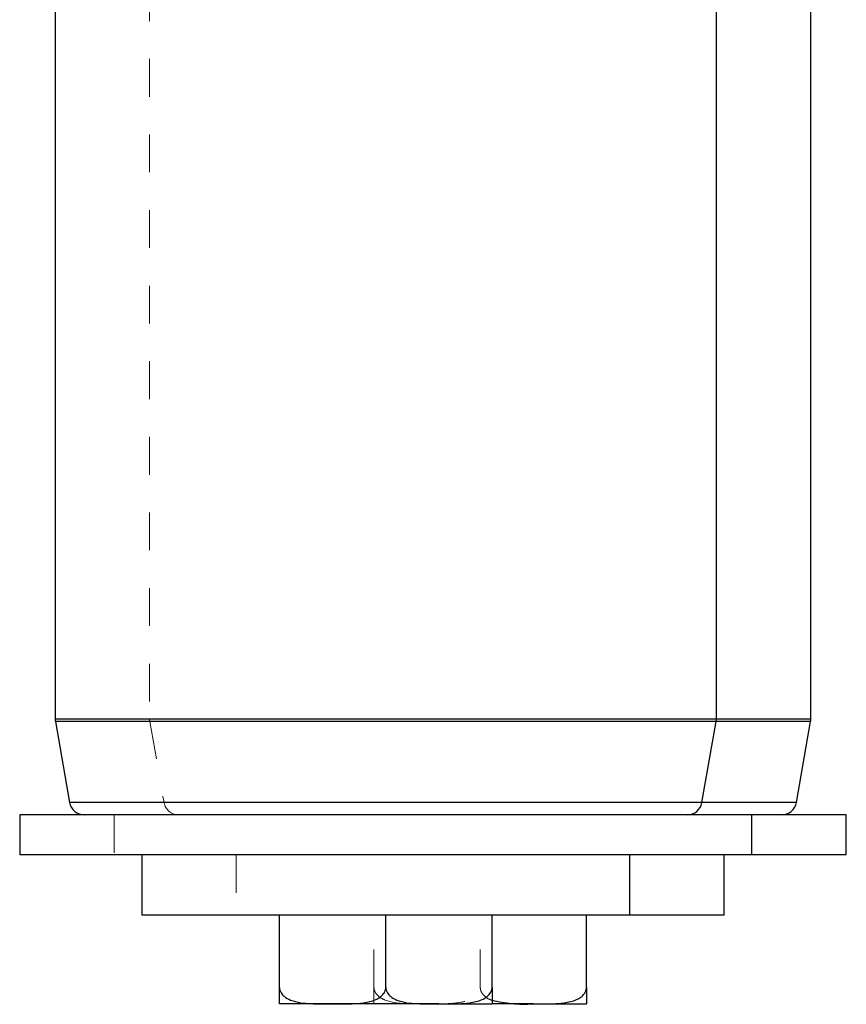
# Model space of a CAD drawing. Header units: inches. Extents: x 220 to 877, y 4 to 174.
# Tile 547 of 656: x 582.34 to 584.53, y 131.03 to 133.63. Entities that reach past the tile are written whole.
import ezdxf

# ---------------------------------------------------------------- set-up
doc = ezdxf.new("R2010")
doc.units = ezdxf.units.IN
doc.header["$LTSCALE"] = 0.5
doc.header["$MEASUREMENT"] = 0
doc.linetypes.add('HIDDEN', pattern=[0.225, 0.15, -0.075])
doc.layers.add('DST-M-S', color=53, linetype='Continuous')

msp = doc.modelspace()

# ---------------------------------------------------------------- linework, layer by layer
at = {"layer": 'DST-M-S', "linetype": 'HIDDEN', "lineweight": 18}
for p, q in [((582.68248, 136.52917), (582.68248, 131.78261)), ((582.43248, 131.78261), (583.30748, 131.78261)), ((582.43307, 131.77577), (583.30748, 131.77577)), ((582.68307, 131.77577), (582.72082, 131.5617)), ((584.18248, 131.78261), (582.6842, 131.78261)), ((584.18188, 131.77577), (582.6848, 131.77577)), ((583.30748, 131.78261), (584.18248, 131.78261)), ((583.30748, 131.77577), (584.18188, 131.77577)), ((583.55748, 131.78261), (584.43248, 131.78261)), ((583.55748, 131.77577), (584.43188, 131.77577)), ((582.47082, 131.5617), (583.30748, 131.5617)), ((584.14413, 131.5617), (582.72082, 131.5617)), ((583.30748, 131.5617), (584.14413, 131.5617)), ((583.55748, 131.5617), (584.39413, 131.5617)), ((582.58873, 131.52917), (582.58873, 131.42317)), ((582.91164, 131.42317), (582.91164, 131.26417)), ((583.27623, 131.07268), (583.27623, 131.26417)), ((583.55748, 131.07268), (583.55748, 131.26417))]:
    msp.add_line(p, q, dxfattribs=at)
at = {"layer": 'DST-M-S', "linetype": 'Continuous', "lineweight": 25}
for p, q in [((582.43248, 136.08467), (582.43248, 131.78261)), ((584.18248, 131.78261), (584.18248, 136.08467)), ((584.43248, 131.78261), (584.43248, 136.08467)), ((584.18248, 131.78261), (582.43248, 131.78261)), ((582.43307, 131.77577), (582.47082, 131.5617)), ((584.18188, 131.77577), (582.43307, 131.77577)), ((584.14413, 131.5617), (584.18188, 131.77577)), ((584.43188, 131.77577), (584.18188, 131.77577)), ((584.43248, 131.78261), (584.18248, 131.78261)), ((584.39413, 131.5617), (584.43188, 131.77577)), ((584.14413, 131.5617), (582.47082, 131.5617)), ((584.39413, 131.5617), (584.14413, 131.5617)), ((582.33873, 131.52917), (582.33873, 131.42317)), ((584.27623, 131.52917), (582.33873, 131.52917)), ((584.27623, 131.42317), (584.27623, 131.52917)), ((584.52623, 131.52917), (584.27623, 131.52917)), ((584.52623, 131.42317), (584.52623, 131.52917)), ((584.27623, 131.42317), (582.33873, 131.42317)), ((582.66164, 131.42317), (582.66164, 131.26417)), ((583.95331, 131.26417), (583.95331, 131.42317)), ((584.20331, 131.26417), (584.20331, 131.42317)), ((584.52623, 131.42317), (584.27623, 131.42317)), ((583.95331, 131.26417), (582.66164, 131.26417)), ((583.02623, 131.07268), (583.02623, 131.26417)), ((583.30748, 131.07268), (583.30748, 131.26417)), ((583.58873, 131.07268), (583.58873, 131.26417)), ((583.83873, 131.07268), (583.83873, 131.26417)), ((584.20331, 131.26417), (583.95331, 131.26417)), ((583.16685, 131.02917), (583.02623, 131.02917)), ((583.4481, 131.02917), (583.16685, 131.02917)), ((583.4481, 131.02917), (583.58873, 131.02917)), ((583.6981, 131.02917), (583.58872, 131.02917)), ((583.6981, 131.02917), (583.83873, 131.02917))]:
    msp.add_line(p, q, dxfattribs=at)
for centre, start, end in [((582.47185, 131.78261), 180, 190), ((584.14311, 131.78261), 350, 0), ((584.39311, 131.78261), 350, 0), ((582.50959, 131.56854), 190, 270), ((584.10536, 131.56854), 270, 350), ((584.35536, 131.56854), 270, 350)]:
    msp.add_arc(centre, 0.03937, start, end, dxfattribs=at)
at = {"layer": 'DST-M-S', "linetype": 'HIDDEN', "lineweight": 18}
for centre, start, end in [((582.72185, 131.78261), 180, 190), ((582.75959, 131.56854), 190, 270)]:
    msp.add_arc(centre, 0.03937, start, end, dxfattribs=at)
at = {"layer": 'DST-M-S', "linetype": 'Continuous', "lineweight": 25}
for points, knots in [([(583.02623, 131.07268), (583.02646, 131.07009), (583.02694, 131.06493), (583.03108, 131.05658), (583.04017, 131.04671), (583.06628, 131.03298), (583.11052, 131.0289), (583.14772, 131.02908), (583.16685, 131.02917)], [0, 0, 0, 0, 0.0430259, 0.0858923, 0.1570897, 0.2806305, 0.6300262, 1, 1, 1, 1]), ([(583.02623, 131.02917), (583.02623, 131.02879), (583.02623, 131.02822), (583.02623, 131.03592), (583.02623, 131.04717), (583.02623, 131.0572), (583.02623, 131.06537), (583.02623, 131.07081), (583.02623, 131.07268)], [0, 0, 0, 0, 0.4844628, 0.7279789, 0.8501815, 0.9092844, 0.9689933, 1, 1, 1, 1]), ([(583.16685, 131.02917), (583.16938, 131.02917), (583.18658, 131.02917), (583.21376, 131.02905), (583.24957, 131.03131), (583.2748, 131.03678), (583.2925, 131.04648), (583.30108, 131.05435), (583.30602, 131.06304), (583.3074, 131.069), (583.30746, 131.07213), (583.30748, 131.07268)], [0, 0, 0, 0, 0.0486536, 0.3315736, 0.5233476, 0.7403978, 0.8196151, 0.8993315, 0.9478821, 0.9908437, 1, 1, 1, 1]), ([(583.30748, 131.07268), (583.30771, 131.07009), (583.30819, 131.06493), (583.31233, 131.05658), (583.32142, 131.04671), (583.34753, 131.03298), (583.39177, 131.0289), (583.42897, 131.02908), (583.4481, 131.02917)], [0, 0, 0, 0, 0.0430259, 0.0858923, 0.1570897, 0.2806305, 0.6300262, 1, 1, 1, 1]), ([(583.4481, 131.02917), (583.45063, 131.02917), (583.46783, 131.02917), (583.49501, 131.02905), (583.53082, 131.03131), (583.55605, 131.03678), (583.57375, 131.04648), (583.58233, 131.05435), (583.58727, 131.06304), (583.58865, 131.069), (583.58871, 131.07213), (583.58873, 131.07268)], [0, 0, 0, 0, 0.0486536, 0.3315736, 0.5233476, 0.7403978, 0.8196151, 0.8993315, 0.9478821, 0.9908437, 1, 1, 1, 1]), ([(583.58873, 131.07268), (583.58873, 131.07256), (583.58873, 131.06995), (583.58873, 131.06422), (583.58873, 131.05533), (583.58873, 131.04494), (583.58873, 131.03425), (583.58873, 131.02958), (583.58873, 131.02915), (583.58873, 131.02916), (583.58873, 131.02917)], [0, 0, 0, 0, 0.0019036, 0.0436469, 0.095348, 0.1719043, 0.3093236, 0.5682765, 0.8341384, 1, 1, 1, 1]), ([(583.6981, 131.02917), (583.70063, 131.02917), (583.71783, 131.02917), (583.74501, 131.02905), (583.78082, 131.03131), (583.80605, 131.03678), (583.82375, 131.04648), (583.83233, 131.05435), (583.83727, 131.06304), (583.83865, 131.069), (583.83871, 131.07213), (583.83873, 131.07268)], [0, 0, 0, 0, 0.0486536, 0.3315736, 0.5233476, 0.7403978, 0.8196151, 0.8993315, 0.9478821, 0.9908437, 1, 1, 1, 1]), ([(583.83873, 131.07268), (583.83873, 131.07256), (583.83873, 131.06995), (583.83873, 131.06422), (583.83873, 131.05533), (583.83873, 131.04494), (583.83873, 131.03425), (583.83873, 131.02958), (583.83873, 131.02915), (583.83873, 131.02916), (583.83873, 131.02917)], [0, 0, 0, 0, 0.0019036, 0.0436469, 0.095348, 0.1719043, 0.3093236, 0.5682765, 0.8341384, 1, 1, 1, 1]), ([(583.58873, 131.039), (583.60596, 131.03528), (583.6421, 131.02747), (583.67886, 131.02858), (583.6981, 131.02917)], [0, 0, 0, 0, 0.4767653, 1, 1, 1, 1])]:
    msp.add_open_spline(points, degree=3, knots=knots, dxfattribs=at)
at = {"layer": 'DST-M-S', "linetype": 'HIDDEN', "lineweight": 18}
for points, knots in [([(583.27623, 131.07268), (583.27646, 131.07009), (583.27694, 131.06493), (583.28108, 131.05658), (583.29017, 131.04671), (583.31628, 131.03298), (583.36052, 131.0289), (583.39772, 131.02908), (583.41685, 131.02917)], [0, 0, 0, 0, 0.0430259, 0.0858923, 0.1570897, 0.2806305, 0.6300262, 1, 1, 1, 1]), ([(583.27623, 131.02917), (583.27623, 131.02879), (583.27623, 131.02822), (583.27623, 131.03592), (583.27623, 131.04717), (583.27623, 131.0572), (583.27623, 131.06537), (583.27623, 131.07081), (583.27623, 131.07268)], [0, 0, 0, 0, 0.4844628, 0.7279789, 0.8501815, 0.9092844, 0.9689933, 1, 1, 1, 1]), ([(583.41685, 131.02917), (583.41938, 131.02917), (583.43658, 131.02917), (583.46376, 131.02905), (583.49957, 131.03131), (583.5248, 131.03678), (583.5425, 131.04648), (583.55108, 131.05435), (583.55602, 131.06304), (583.5574, 131.069), (583.55746, 131.07213), (583.55748, 131.07268)], [0, 0, 0, 0, 0.0486536, 0.3315736, 0.5233476, 0.7403978, 0.8196151, 0.8993315, 0.9478821, 0.9908437, 1, 1, 1, 1]), ([(583.55748, 131.07268), (583.55772, 131.07009), (583.55819, 131.06493), (583.56232, 131.05654), (583.57148, 131.04702), (583.58111, 131.04023), (583.58809, 131.0391), (583.58873, 131.039)], [0, 0, 0, 0, 0.1468908, 0.2932373, 0.5363061, 0.958076, 1, 1, 1, 1])]:
    msp.add_open_spline(points, degree=3, knots=knots, dxfattribs=at)

doc.saveas('drawing.dxf')
